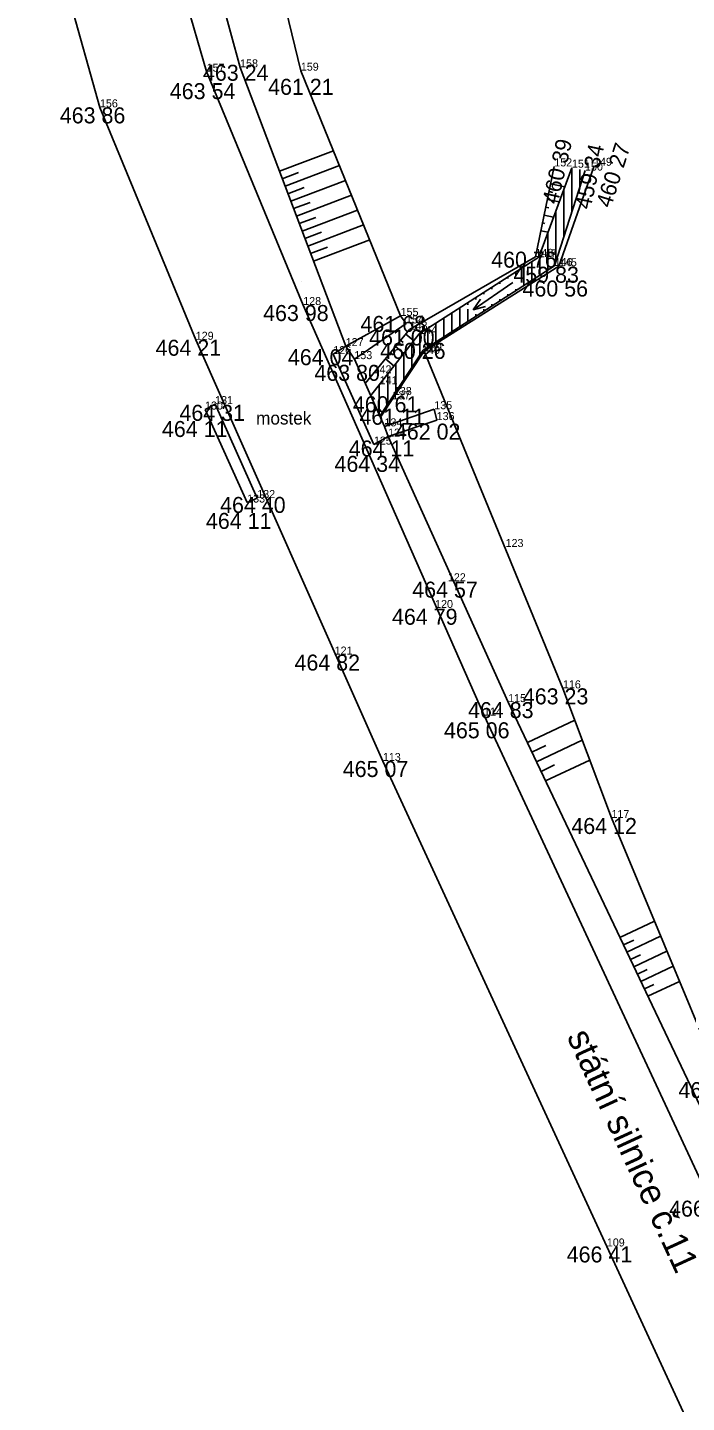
# Model space of a CAD drawing. Extents: x -559180 to -551373, y -1076947 to -1072071.
# Drawn here: x -553931.5 to -553890.3, y -1075298.9 to -1075213 of the extents above; entities that cross this region are included whole.
import ezdxf

# ---------------------------------------------------------------- set-up
doc = ezdxf.new("R2010")
doc.units = 0
for name, color, linetype in [('12_PLOTY', 7, 'Continuous'), ('17_KOMUNIKACE', 7, 'Continuous'), ('18_POLOHOPIS', 7, 'Continuous'), ('1_VODA_ZN', 7, 'Continuous'), ('26_SRAFY', 7, 'Continuous'), ('27_HRANA_PATA', 7, 'Continuous'), ('28_VODA', 7, 'Continuous'), ('32', 7, 'Continuous'), ('3_BODY', 7, 'Continuous'), ('52_POPIS_UCELOVY', 7, 'Continuous'), ('6_VYSKY', 7, 'Continuous')]:
    doc.layers.add(name, color=color, linetype=linetype)

# ---------------------------------------------------------------- blocks, each defined once
blk = doc.blocks.new('VOTOK')
at = {"layer": '28_VODA'}
for p, q in [((-3, 0), (0, 0)), ((-0.75, 0.281), (0, 0)), ((0, 0), (-0.75, -0.281))]:
    blk.add_line(p, q, dxfattribs=at)
blk = doc.blocks.new('POINT_DISPLAY')
blk.add_line((0, 0), (0, 0))

msp = doc.modelspace()

# ---------------------------------------------------------------- linework, layer by layer
at = {"layer": '12_PLOTY'}
for p, q in [((-553898.03, -1075254.29), (-553906.7, -1075233.23)), ((-553895, -1075262.39), (-553898.03, -1075254.29)), ((-553887.97, -1075279.31), (-553895, -1075262.39))]:
    msp.add_line(p, q, dxfattribs=at)
at = {"layer": '17_KOMUNIKACE'}
for p, q in [((-553920.27, -1075215.76), (-553924.5, -1075201.12)), ((-553926.93, -1075217.99), (-553931.45, -1075201.9)), ((-553914.24, -1075230.34), (-553920.27, -1075215.76)), ((-553920.95, -1075232.51), (-553926.93, -1075217.99)), ((-553902.95, -1075255.99), (-553914.24, -1075230.34)), ((-553909.27, -1075258.83), (-553920.95, -1075232.51)), ((-553888.97, -1075286.04), (-553902.95, -1075255.99)), ((-553895.29, -1075289.16), (-553909.27, -1075258.83)), ((-553873.79, -1075335.67), (-553895.29, -1075289.16))]:
    msp.add_line(p, q, dxfattribs=at)
at = {"layer": '18_POLOHOPIS'}
for p, q in [((-553911.59, -1075232.91), (-553908.16, -1075231.02)), ((-553911.05, -1075233.72), (-553907.82, -1075231.49)), ((-553907.82, -1075231.49), (-553908.16, -1075231.02)), ((-553912.37, -1075233.41), (-553911.59, -1075232.91)), ((-553909.83, -1075239.06), (-553912.37, -1075233.41)), ((-553911.59, -1075232.91), (-553911.05, -1075233.72)), ((-553909.17, -1075237.92), (-553911.05, -1075233.72)), ((-553920.37, -1075236.87), (-553919.74, -1075236.53)), ((-553920.37, -1075236.87), (-553917.74, -1075242.68)), ((-553919.74, -1075236.53), (-553917.11, -1075242.4)), ((-553909.17, -1075237.92), (-553906.06, -1075236.85)), ((-553906.06, -1075236.85), (-553905.91, -1075237.53)), ((-553908.94, -1075238.56), (-553905.91, -1075237.53)), ((-553908.94, -1075238.56), (-553909.83, -1075239.06)), ((-553908.94, -1075238.56), (-553909.17, -1075237.92)), ((-553917.11, -1075242.4), (-553917.74, -1075242.68))]:
    msp.add_line(p, q, dxfattribs=at)
at = {"layer": '26_SRAFY'}
for p, q in [((-553912.355, -1075220.705), (-553915.725, -1075221.98)), ((-553914.534, -1075222.064), (-553915.548, -1075222.447)), ((-553911.978, -1075221.632), (-553915.371, -1075222.915)), ((-553914.173, -1075222.996), (-553915.194, -1075223.383)), ((-553911.601, -1075222.558), (-553915.017, -1075223.85)), ((-553897.911, -1075222.952), (-553898.797, -1075222.767)), ((-553913.812, -1075223.929), (-553914.84, -1075224.318)), ((-553911.224, -1075223.485), (-553914.663, -1075224.786)), ((-553898.261, -1075223.9), (-553899.001, -1075223.746)), ((-553898.655, -1075223.307), (-553898.899, -1075223.256)), ((-553913.451, -1075224.862), (-553914.486, -1075225.253)), ((-553910.848, -1075224.411), (-553914.31, -1075225.721)), ((-553898.612, -1075224.849), (-553899.206, -1075224.725)), ((-553898.903, -1075224.277), (-553899.104, -1075224.235)), ((-553913.091, -1075225.795), (-553914.133, -1075226.189)), ((-553910.471, -1075225.338), (-553913.956, -1075226.656)), ((-553898.962, -1075225.797), (-553899.41, -1075225.703)), ((-553899.152, -1075225.247), (-553899.308, -1075225.214)), ((-553910.094, -1075226.265), (-553913.602, -1075227.592)), ((-553912.73, -1075226.727), (-553913.779, -1075227.124)), ((-553908.005, -1075232.677), (-553908.159, -1075232.551)), ((-553907.337, -1075232.579), (-553907.842, -1075232.164)), ((-553908.635, -1075233.454), (-553908.794, -1075233.324)), ((-553907.956, -1075233.365), (-553908.476, -1075232.937)), ((-553908.574, -1075234.151), (-553909.111, -1075233.71)), ((-553897.288, -1075256.274), (-553900.25, -1075257.679)), ((-553896.821, -1075257.521), (-553899.681, -1075258.878)), ((-553899.092, -1075257.864), (-553899.965, -1075258.279)), ((-553898.554, -1075259.078), (-553899.397, -1075259.477)), ((-553896.355, -1075258.768), (-553899.112, -1075260.077)), ((-553892.321, -1075268.837), (-553894.471, -1075269.857)), ((-553893.615, -1075270.014), (-553894.253, -1075270.317)), ((-553891.931, -1075269.777), (-553894.035, -1075270.776)), ((-553893.193, -1075270.939), (-553893.818, -1075271.235)), ((-553891.54, -1075270.717), (-553893.6, -1075271.694)), ((-553892.771, -1075271.864), (-553893.382, -1075272.154)), ((-553891.15, -1075271.657), (-553893.164, -1075272.613)), ((-553892.348, -1075272.789), (-553892.946, -1075273.072)), ((-553890.759, -1075272.597), (-553892.728, -1075273.532))]:
    msp.add_line(p, q, dxfattribs=at)
at = {"layer": '27_HRANA_PATA'}
for p, q in [((-553918.18, -1075215.49), (-553922.04, -1075201.42)), ((-553914.39, -1075215.7), (-553917.95, -1075201.17)), ((-553911.59, -1075232.91), (-553918.18, -1075215.49)), ((-553908.16, -1075231.02), (-553914.39, -1075215.7)), ((-553899.75, -1075227.33), (-553898.57, -1075221.68)), ((-553898.28, -1075227.92), (-553896.09, -1075221.64)), ((-553907.6, -1075231.87), (-553899.75, -1075227.33)), ((-553906.7, -1075233.23), (-553898.28, -1075227.92)), ((-553910.369, -1075235.242), (-553907.6, -1075231.87)), ((-553909.423, -1075237.355), (-553906.7, -1075233.23)), ((-553901.45, -1075255.15), (-553908.94, -1075238.56)), ((-553901.45, -1075255.15), (-553889.26, -1075280.84))]:
    msp.add_line(p, q, dxfattribs=at)
at = {"layer": '28_VODA'}
for p, q in [((-553899.54, -1075227.36), (-553897.47, -1075221.76)), ((-553898.55, -1075227.9), (-553896.65, -1075221.94)), ((-553907, -1075232.15), (-553899.54, -1075227.36)), ((-553906.755, -1075233.161), (-553898.55, -1075227.9)), ((-553910.029, -1075236.001), (-553907, -1075232.15)), ((-553909.45, -1075237.294), (-553906.755, -1075233.161))]:
    msp.add_line(p, q, dxfattribs=at)
at = {"layer": '32'}
for p, q in [((-553897.47, -1075224.512), (-553897.47, -1075221.76)), ((-553896.97, -1075222.944), (-553896.97, -1075221.87)), ((-553897.97, -1075226.081), (-553897.97, -1075223.113)), ((-553898.47, -1075227.649), (-553898.47, -1075224.465)), ((-553898.97, -1075228.169), (-553898.97, -1075225.818)), ((-553899.47, -1075228.49), (-553899.47, -1075227.171)), ((-553900.97, -1075228.534), (-553900.97, -1075228.278)), ((-553900.47, -1075229.131), (-553900.47, -1075227.957)), ((-553899.97, -1075228.81), (-553899.97, -1075227.636)), ((-553902.47, -1075229.34), (-553902.47, -1075229.241)), ((-553901.97, -1075229.012), (-553901.97, -1075228.92)), ((-553901.47, -1075228.683), (-553901.47, -1075228.599)), ((-553903.47, -1075229.997), (-553903.47, -1075229.883)), ((-553902.97, -1075229.669), (-553902.97, -1075229.562)), ((-553901.97, -1075230.093), (-553901.97, -1075229.979)), ((-553901.47, -1075229.772), (-553901.47, -1075229.666)), ((-553900.97, -1075229.452), (-553900.97, -1075229.352)), ((-553904.97, -1075232.016), (-553904.97, -1075230.847)), ((-553904.47, -1075231.696), (-553904.47, -1075230.526)), ((-553903.97, -1075230.326), (-553903.97, -1075230.204)), ((-553903.97, -1075231.375), (-553903.97, -1075230.592)), ((-553903.47, -1075231.055), (-553903.47, -1075230.919)), ((-553902.97, -1075230.734), (-553902.97, -1075230.606)), ((-553902.47, -1075230.413), (-553902.47, -1075230.292)), ((-553906.47, -1075232.978), (-553906.47, -1075231.81)), ((-553905.97, -1075232.658), (-553905.97, -1075231.489)), ((-553905.47, -1075232.337), (-553905.47, -1075231.168)), ((-553906.97, -1075233.491), (-553906.97, -1075232.131)), ((-553907.97, -1075235.024), (-553907.97, -1075233.383)), ((-553907.47, -1075234.258), (-553907.47, -1075232.747)), ((-553908.47, -1075235.791), (-553908.47, -1075234.019)), ((-553908.97, -1075236.558), (-553908.97, -1075234.654)), ((-553909.499, -1075237.185), (-553909.499, -1075235.327))]:
    msp.add_line(p, q, dxfattribs=at)

# ---------------------------------------------------------------- block references
at = {"layer": '1_VODA_ZN'}
for p in [(-553918.18, -1075215.49), (-553920.27, -1075215.76), (-553914.39, -1075215.7), (-553926.93, -1075217.99), (-553898.57, -1075221.68), (-553897.47, -1075221.76), (-553896.65, -1075221.94), (-553896.09, -1075221.64), (-553899.75, -1075227.33), (-553899.54, -1075227.36), (-553898.55, -1075227.9), (-553898.28, -1075227.92), (-553914.36, -1075228.87), (-553914.36, -1075228.87), (-553914.24, -1075230.34), (-553908.16, -1075231.02), (-553907.82, -1075231.49), (-553920.95, -1075232.51), (-553907.6, -1075231.87), (-553907, -1075232.15), (-553912.37, -1075233.41), (-553911.59, -1075232.91), (-553906.82, -1075233.4), (-553906.7, -1075233.23), (-553911.05, -1075233.72), (-553909.85, -1075234.61), (-553909.47, -1075235.29), (-553908.58, -1075235.96), (-553920.37, -1075236.87), (-553919.74, -1075236.53), (-553908.68, -1075236.23), (-553906.06, -1075236.85), (-553905.91, -1075237.53), (-553909.17, -1075237.92), (-553908.94, -1075238.56), (-553909.83, -1075239.06), (-553917.74, -1075242.68), (-553917.11, -1075242.4), (-553901.61, -1075245.46), (-553905.21, -1075247.6), (-553906.01, -1075249.27), (-553912.28, -1075252.18), (-553898.03, -1075254.29), (-553901.45, -1075255.15), (-553902.95, -1075255.99), (-553909.27, -1075258.83), (-553895, -1075262.39), (-553895.29, -1075289.16)]:
    msp.add_blockref('POINT_DISPLAY', p, dxfattribs=at)
at = {"layer": '28_VODA', "xscale": 1.0000002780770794, "yscale": 1.0000002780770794, "rotation": -145.3479094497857}
msp.add_blockref('VOTOK', (-553903.635, -1075230.635), dxfattribs=at)

# ---------------------------------------------------------------- texts
at = {"layer": '3_BODY'}
for s, p in [('157', (-553920.27, -1075215.76)), ('158', (-553918.18, -1075215.49)), ('159', (-553914.39, -1075215.7)), ('156', (-553926.93, -1075217.99)), ('152', (-553898.57, -1075221.68)), ('151', (-553897.47, -1075221.76)), ('150', (-553896.65, -1075221.94)), ('149', (-553896.09, -1075221.64)), ('148', (-553899.75, -1075227.33)), ('147', (-553899.54, -1075227.36)), ('146', (-553898.55, -1075227.9)), ('145', (-553898.28, -1075227.92)), ('128', (-553914.24, -1075230.34)), ('155', (-553908.16, -1075231.02)), ('154', (-553907.82, -1075231.49)), ('143', (-553907.6, -1075231.87)), ('144', (-553907, -1075232.15)), ('129', (-553920.95, -1075232.51)), ('127', (-553911.59, -1075232.91)), ('126', (-553912.37, -1075233.41)), ('153', (-553911.05, -1075233.72)), ('140', (-553906.82, -1075233.4)), ('139', (-553906.7, -1075233.23)), ('142', (-553909.85, -1075234.61)), ('141', (-553909.47, -1075235.29)), ('131', (-553919.74, -1075236.53)), ('137', (-553908.68, -1075236.23)), ('138', (-553908.58, -1075235.96)), ('130', (-553920.37, -1075236.87)), ('135', (-553906.06, -1075236.85)), ('134', (-553909.17, -1075237.92)), ('136', (-553905.91, -1075237.53)), ('125', (-553909.83, -1075239.06)), ('124', (-553908.94, -1075238.56)), ('132', (-553917.11, -1075242.4)), ('133', (-553917.74, -1075242.68)), ('123', (-553901.61, -1075245.46)), ('122', (-553905.21, -1075247.6)), ('120', (-553906.01, -1075249.27)), ('121', (-553912.28, -1075252.18)), ('116', (-553898.03, -1075254.29)), ('115', (-553901.45, -1075255.15)), ('114', (-553902.95, -1075255.99)), ('113', (-553909.27, -1075258.83)), ('117', (-553895, -1075262.39)), ('109', (-553895.29, -1075289.16))]:
    msp.add_text(s, height=0.5, dxfattribs=at).set_placement(p)
at = {"layer": '52_POPIS_UCELOVY'}
msp.add_text('mostek', height=0.8, dxfattribs=at).set_placement((-553917.181, -1075237.807))
msp.add_text('státní silnice č.11', height=1.6, rotation=294.7006, dxfattribs=at).set_placement((-553897.811, -1075276.038))
at = {"layer": '6_VYSKY'}
for s, p in [('463 24', (-553920.5, -1075216.328)), ('461 21', (-553916.432, -1075217.208)), ('463 54', (-553922.567, -1075217.477)), ('463 86', (-553929.435, -1075218.99)), ('460 76', (-553902.51, -1075228.007)), ('459 83', (-553901.124, -1075228.946)), ('460 56', (-553900.555, -1075229.811)), ('463 98', (-553916.745, -1075231.34)), ('461 68', (-553910.665, -1075232.02)), ('464 21', (-553923.455, -1075233.51)), ('461 00', (-553910.129, -1075232.87)), ('460 26', (-553909.447, -1075233.705)), ('464 04', (-553915.199, -1075234.098)), ('463 80', (-553913.544, -1075235.078)), ('460 61', (-553911.143, -1075237.041)), ('464 31', (-553921.967, -1075237.576)), ('461 11', (-553910.735, -1075237.82)), ('464 11', (-553923.06, -1075238.586)), ('462 02', (-553908.519, -1075238.749)), ('464 11', (-553911.398, -1075239.803)), ('464 34', (-553912.289, -1075240.765)), ('464 40', (-553919.43, -1075243.331)), ('464 11', (-553920.314, -1075244.328)), ('464 57', (-553907.437, -1075248.623)), ('464 79', (-553908.7, -1075250.316)), ('464 82', (-553914.785, -1075253.18)), ('463 23', (-553900.535, -1075255.29)), ('464 83', (-553903.955, -1075256.15)), ('465 06', (-553905.455, -1075257.412)), ('465 07', (-553911.775, -1075259.83)), ('464 12', (-553897.505, -1075263.39)), ('465 95', (-553890.826, -1075279.892)), ('466 43', (-553891.404, -1075287.298)), ('466 41', (-553897.795, -1075290.16))]:
    msp.add_text(s, height=1, dxfattribs=at).set_placement(p)
for s, rotation, p in [('460 39', 77.06194, (-553898.36, -1075224.089)), ('459 34', 77.73444, (-553896.315, -1075224.412)), ('460 27', 72.43072, (-553895.037, -1075224.319))]:
    msp.add_text(s, height=1, rotation=rotation, dxfattribs=at).set_placement(p)

doc.saveas('drawing.dxf')
